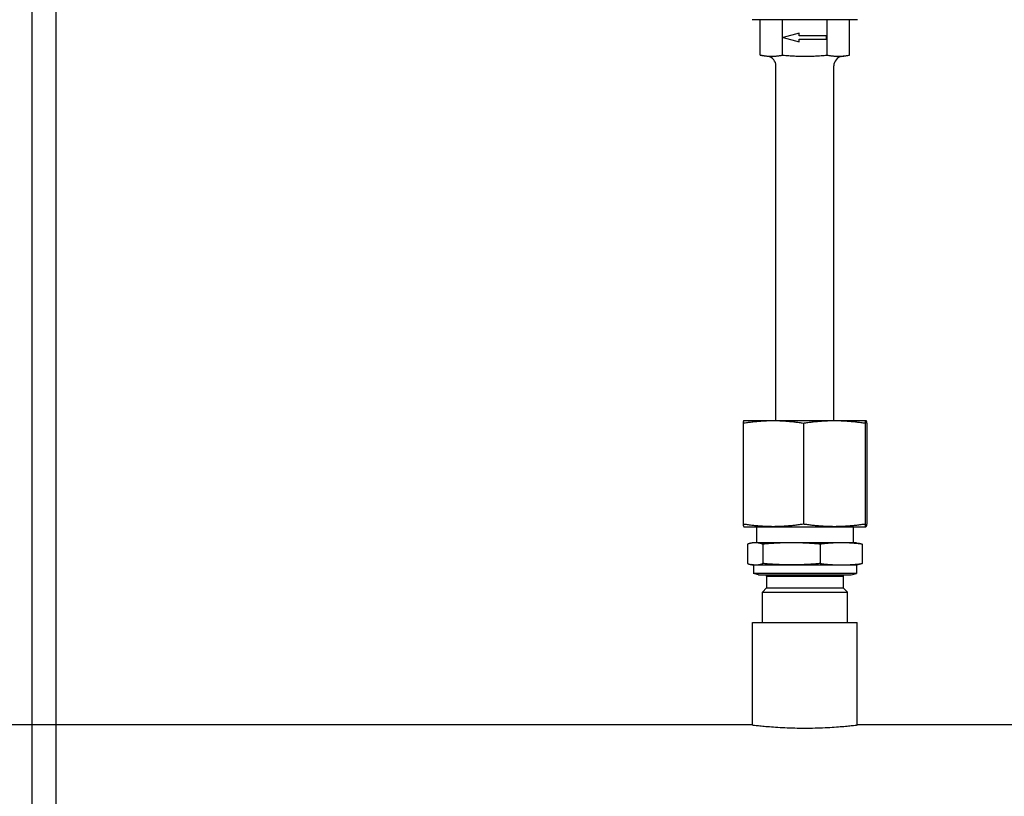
# Model space of a CAD drawing. Extents: x -89225 to 110569, y 13360 to 87647.
# Tile 395 of 478: x 84670 to 84977, y 67194 to 67436. Entities that reach past the tile are written whole.
import ezdxf

# ---------------------------------------------------------------- set-up
doc = ezdxf.new("R2010")
doc.units = 0
doc.layers.add('Iv-Lines 035', color=4, linetype='Continuous')

# ---------------------------------------------------------------- blocks, each defined once
blk = doc.blocks.new('Bordes been 4 ZAZ')
for p, q in [((1201477.14, -963131.13, 1600), (1201477.14, -964508.36, 1600)), ((1201484.64, -963197.91, 1600), (1201484.64, -964475.91, 1600))]:
    blk.add_line(p, q)
blk = doc.blocks.new('Beuchtingstank doorsnede')
for p, q in [((1197711.82, -937967.92), (1197679.08, -937967.92)), ((1197681.59, -937978.95), (1197681.59, -937967.92)), ((1197688.53, -937978.95), (1197688.53, -937967.92)), ((1197702.38, -937978.95), (1197702.38, -937967.92)), ((1197709.31, -937978.95), (1197709.31, -937967.92)), ((1197693.68, -937972.1), (1197688.68, -937973.44)), ((1197693.68, -937972.1), (1197688.68, -937973.44)), ((1197693.68, -937972.94), (1197693.68, -937972.1)), ((1197693.68, -937972.1), (1197693.68, -937972.1)), ((1197688.68, -937973.44), (1197693.68, -937974.78)), ((1197688.68, -937973.44), (1197693.68, -937974.78)), ((1197688.68, -937973.44), (1197688.68, -937973.44)), ((1197702.18, -937972.94), (1197693.68, -937972.94)), ((1197693.68, -937974.78), (1197693.68, -937973.94)), ((1197693.68, -937973.94), (1197702.18, -937973.94)), ((1197693.68, -937974.78), (1197693.68, -937974.78)), ((1197702.18, -937973.94), (1197702.18, -937972.94)), ((1197683.97, -937979.37), (1197681.6, -937978.95)), ((1197706.93, -937979.37), (1197709.3, -937978.95)), ((1197686.45, -938092.57), (1197686.45, -937982.32)), ((1197704.45, -938092.57), (1197704.45, -937982.32)), ((1197676.22, -938093.36), (1197676.22, -938124.79)), ((1197676.45, -938092.57), (1197676.44, -938092.58)), ((1197676.45, -938092.57), (1197685.61, -938092.57)), ((1197685.61, -938092.57), (1197704.6, -938092.57)), ((1197694.99, -938093.36), (1197694.99, -938124.79)), ((1197704.6, -938092.57), (1197714.44, -938092.57)), ((1197714.22, -938093.36), (1197714.22, -938124.79)), ((1197714.44, -938092.57), (1197714.45, -938092.57)), ((1197714.45, -938092.57), (1197714.45, -938092.58)), ((1197714.67, -938093.36), (1197714.67, -938124.79)), ((1197676.45, -938125.57), (1197676.44, -938125.57)), ((1197676.45, -938125.57), (1197685.61, -938125.57)), ((1197680.45, -938125.57), (1197680.45, -938130.57)), ((1197685.61, -938125.57), (1197704.6, -938125.57)), ((1197704.6, -938125.57), (1197714.44, -938125.57)), ((1197710.45, -938125.57), (1197710.45, -938130.57)), ((1197714.44, -938125.57), (1197714.45, -938125.57)), ((1197714.45, -938125.57), (1197714.45, -938125.57)), ((1197677.6, -938131.01), (1197677.6, -938137.04)), ((1197679.45, -938130.57), (1197678.88, -938130.67)), ((1197680, -938130.57), (1197679.45, -938130.57)), ((1197691.32, -938130.57), (1197680, -938130.57)), ((1197682.4, -938131.01), (1197682.4, -938137.04)), ((1197706.77, -938130.57), (1197691.32, -938130.57)), ((1197700.25, -938131.01), (1197700.25, -938137.04)), ((1197711.45, -938130.57), (1197706.77, -938130.57)), ((1197711.45, -938130.57), (1197712.02, -938130.67)), ((1197713.3, -938131.01), (1197713.3, -938137.04)), ((1197679.45, -938137.47), (1197678.88, -938137.37)), ((1197679.45, -938137.47), (1197680, -938137.47)), ((1197679.45, -938137.47), (1197679.45, -938140.15)), ((1197680, -938137.47), (1197691.32, -938137.47)), ((1197691.32, -938137.47), (1197706.77, -938137.47)), ((1197706.77, -938137.47), (1197711.45, -938137.47)), ((1197711.45, -938137.47), (1197712.02, -938137.37)), ((1197711.45, -938137.47), (1197711.45, -938140.15)), ((1197711.45, -938140.15), (1197679.45, -938140.15)), ((1197681.05, -938140.57), (1197679.45, -938140.15)), ((1197681.05, -938140.57), (1197709.85, -938140.57)), ((1197683.55, -938140.93), (1197683.36, -938140.57)), ((1197707.35, -938140.93), (1197707.54, -938140.57)), ((1197709.85, -938140.57), (1197711.45, -938140.15)), ((1197683.55, -938140.93), (1197707.35, -938140.93)), ((1197683.55, -938140.93), (1197683.55, -938144.57)), ((1197707.35, -938140.93), (1197707.35, -938144.57)), ((1197683.55, -938144.57), (1197682.23, -938145.89)), ((1197682.23, -938145.89), (1197708.67, -938145.89)), ((1197682.23, -938155.41), (1197682.23, -938145.89)), ((1197683.55, -938144.57), (1197707.35, -938144.57)), ((1197707.35, -938144.57), (1197708.67, -938145.89)), ((1197708.67, -938155.41), (1197708.67, -938145.89)), ((1197679.2, -938155.41), (1197711.7, -938155.41)), ((1197679.2, -938187.23), (1197679.2, -938155.41)), ((1197711.7, -938187.23), (1197711.7, -938155.41)), ((1197679.1, -938187.22), (1193573.05, -938187.22)), ((1199169.45, -938187.22), (1197711.8, -938187.22))]:
    blk.add_line(p, q)
for centre, start, end in [((1197683.45, -937982.32), 0, 80), ((1197707.45, -937982.32), 100, 180)]:
    blk.add_arc(centre, 3, start, end)
for points, weights in [([(1197681.59, -937978.95), (1197685.06, -937979.56), (1197688.53, -937978.95)], [3.63760455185, 4.20034393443, 3.63760455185]), ([(1197681.6, -937978.95), (1197681.59, -937978.95), (1197681.59, -937978.95)], [3.63821829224, 3.63791158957, 3.63760455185]), ([(1197688.53, -937978.95), (1197695.46, -937979.56), (1197702.38, -937978.95)], [3.63760455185, 4.20034393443, 3.63760455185]), ([(1197702.38, -937978.95), (1197705.84, -937979.56), (1197709.31, -937978.95)], [3.63760455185, 4.20034393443, 3.63760455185]), ([(1197676.22, -938093.36), (1197681.25, -938092.57), (1197685.61, -938092.57)], [1.01001874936, 1.04314139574, 1]), ([(1197676.44, -938092.58), (1197676.34, -938092.6), (1197676.22, -938093.36)], [1.00311510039, 1.04190474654, 1.01001874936]), ([(1197685.61, -938092.57), (1197689.96, -938092.57), (1197694.99, -938093.36)], [1, 1.04314139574, 1.01001874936]), ([(1197694.99, -938093.36), (1197700.14, -938092.57), (1197704.6, -938092.57)], [1.01001874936, 1.04314139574, 1]), ([(1197704.6, -938092.57), (1197709.07, -938092.57), (1197714.22, -938093.36)], [1, 1.04314139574, 1.01001874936]), ([(1197714.22, -938093.36), (1197714.34, -938092.57), (1197714.44, -938092.57)], [1.01001874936, 1.04314139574, 1]), ([(1197714.44, -938092.57), (1197714.55, -938092.57), (1197714.67, -938093.36)], [1, 1.04314139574, 1.01001874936]), ([(1197676.22, -938124.79), (1197676.34, -938125.55), (1197676.44, -938125.57)], [1.01001874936, 1.04190474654, 1.00311510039]), ([(1197685.61, -938125.57), (1197681.25, -938125.57), (1197676.22, -938124.79)], [1, 1.04314139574, 1.01001874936]), ([(1197694.99, -938124.79), (1197689.96, -938125.57), (1197685.61, -938125.57)], [1.01001874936, 1.04314139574, 1]), ([(1197704.6, -938125.57), (1197700.14, -938125.57), (1197694.99, -938124.79)], [1, 1.04314139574, 1.01001874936]), ([(1197714.22, -938124.79), (1197709.07, -938125.57), (1197704.6, -938125.57)], [1.01001874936, 1.04314139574, 1]), ([(1197714.44, -938125.57), (1197714.34, -938125.57), (1197714.22, -938124.79)], [1, 1.04314139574, 1.01001874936]), ([(1197714.67, -938124.79), (1197714.55, -938125.57), (1197714.44, -938125.57)], [1.01001874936, 1.04314139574, 1]), ([(1197680, -938130.57), (1197678.88, -938130.57), (1197677.6, -938131.01)], [2.40009769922, 2.40009769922, 2.22777843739]), ([(1197682.4, -938131.01), (1197681.11, -938130.57), (1197680, -938130.57)], [2.22777843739, 2.40009769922, 2.40009769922]), ([(1197691.32, -938130.57), (1197687.18, -938130.57), (1197682.4, -938131.01)], [2.40009801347, 2.40009801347, 2.22777872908]), ([(1197700.25, -938131.01), (1197695.46, -938130.57), (1197691.32, -938130.57)], [2.22777872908, 2.40009801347, 2.40009801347]), ([(1197706.77, -938130.57), (1197703.74, -938130.57), (1197700.25, -938131.01)], [2.40009769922, 2.40009769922, 2.22777843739]), ([(1197713.3, -938131.01), (1197709.8, -938130.57), (1197706.77, -938130.57)], [2.22777843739, 2.40009769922, 2.40009769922]), ([(1197712.02, -938130.67), (1197712.62, -938130.78), (1197713.3, -938131.01)], [2.35823299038, 2.31516186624, 2.22777843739]), ([(1197677.6, -938137.04), (1197678.88, -938137.47), (1197680, -938137.47)], [2.22777843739, 2.40009769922, 2.40009769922]), ([(1197680, -938137.47), (1197681.11, -938137.47), (1197682.4, -938137.04)], [2.40009769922, 2.40009769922, 2.22777843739]), ([(1197691.32, -938137.47), (1197687.18, -938137.47), (1197682.4, -938137.04)], [2.40009769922, 2.40009769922, 2.22777843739]), ([(1197700.25, -938137.04), (1197695.46, -938137.47), (1197691.32, -938137.47)], [2.22777843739, 2.40009769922, 2.40009769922]), ([(1197700.25, -938137.04), (1197703.74, -938137.47), (1197706.77, -938137.47)], [2.22777843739, 2.40009769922, 2.40009769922]), ([(1197706.77, -938137.47), (1197709.8, -938137.47), (1197713.3, -938137.04)], [2.40009769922, 2.40009769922, 2.22777843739]), ([(1197713.3, -938137.04), (1197712.62, -938137.27), (1197712.02, -938137.37)], [2.22777843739, 2.31516186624, 2.35823299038])]:
    blk.add_rational_spline(points, weights, degree=2)
blk.add_open_spline([(1197679.1, -938187.22), (1197679.1, -938187.22), (1197679.2, -938187.23), (1197679.61, -938187.28), (1197679.93, -938187.32), (1197680.76, -938187.41), (1197681.28, -938187.47), (1197682.48, -938187.59), (1197683.16, -938187.65), (1197684.61, -938187.77), (1197685.43, -938187.84), (1197687.22, -938187.96), (1197688.18, -938188.01), (1197690.2, -938188.11), (1197691.25, -938188.14), (1197693.36, -938188.19), (1197694.42, -938188.2), (1197695.45, -938188.2), (1197696.48, -938188.2), (1197697.54, -938188.19), (1197699.65, -938188.14), (1197700.7, -938188.11), (1197702.72, -938188.01), (1197703.68, -938187.96), (1197705.47, -938187.84), (1197706.28, -938187.77), (1197707.74, -938187.65), (1197708.42, -938187.59), (1197709.62, -938187.47), (1197710.14, -938187.41), (1197710.97, -938187.32), (1197711.29, -938187.28), (1197711.7, -938187.23), (1197711.8, -938187.22), (1197711.8, -938187.22)], degree=3, knots=[-2.466073, -2.466073, -2.466073, -2.466073, -2.157815, -2.157815, -1.849557, -1.849557, -1.541299, -1.541299, -1.233041, -1.233041, -0.924781, -0.924781, -0.616521, -0.616521, -0.30826, -0.30826, 0, 0, 0, 0.30826, 0.30826, 0.616521, 0.616521, 0.924781, 0.924781, 1.233041, 1.233041, 1.541299, 1.541299, 1.849557, 1.849557, 2.157815, 2.157815, 2.466073, 2.466073, 2.466073, 2.466073])

msp = doc.modelspace()

# ---------------------------------------------------------------- block references
at = {"layer": 'Iv-Lines 035'}
for name, p in [('Bordes been 4 ZAZ', (-1116803.02, 1031370.19, -1600)), ('Beuchtingstank doorsnede', (-1112780.93, 1005403.43))]:
    msp.add_blockref(name, p, dxfattribs=at)

doc.saveas('drawing.dxf')
